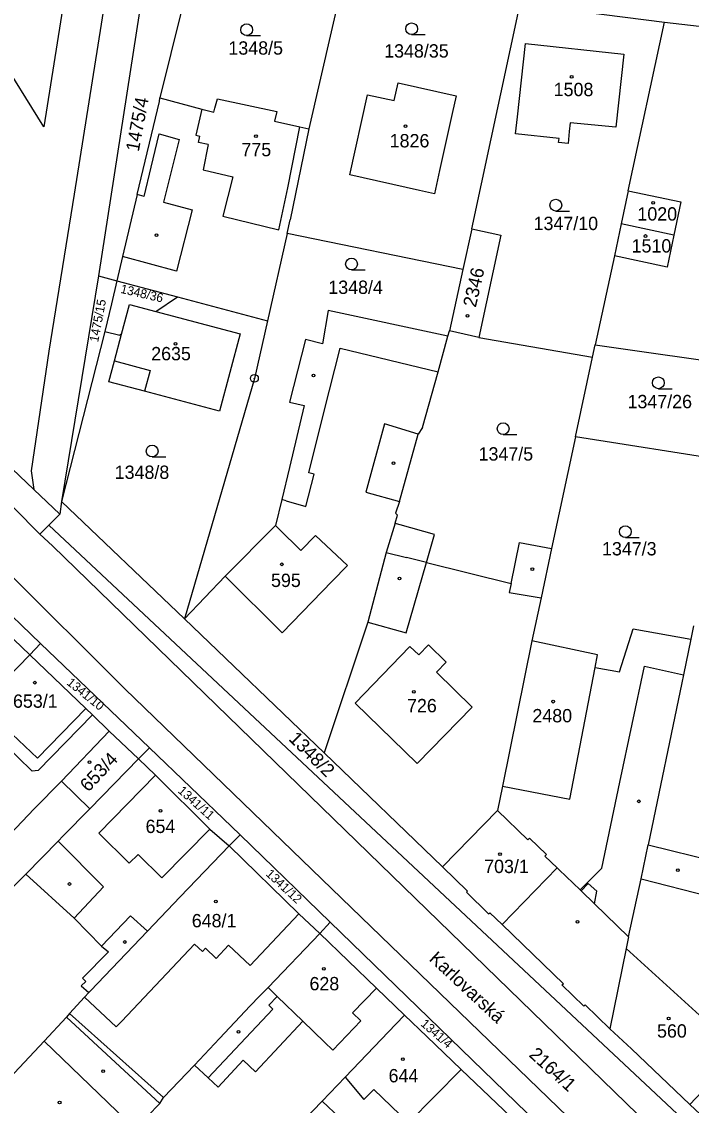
# Model space of a CAD drawing. Extents: x -779596 to -776743, y -1030330 to -1024513.
# Drawn here: x -778868.7 to -778783.4, y -1030117.8 to -1029979.6 of the extents above; entities that cross this region are included whole.
import ezdxf

# ---------------------------------------------------------------- set-up
doc = ezdxf.new("R2010")
doc.units = 0
for name, color, linetype in [('hranice parcel', 7, 'Continuous'), ('hranice vnitřní', 7, 'Continuous'), ('kultura', 7, 'Continuous'), ('Kód', 7, 'Continuous'), ('názvosloví', 7, 'Continuous'), ('č_pacel stav_', 7, 'Continuous'), ('č_parcel poz_', 7, 'Continuous')]:
    doc.layers.add(name, color=color, linetype=linetype)

msp = doc.modelspace()

# ---------------------------------------------------------------- linework, layer by layer
at = {"layer": 'hranice parcel'}
for points in [[(-778845.75, -1029926.82), (-778858.96, -1030012.06)], [(-778865.92, -1029993.06), (-778871.89, -1029983.55), (-778873.53, -1029982.43), (-778878.33, -1029974.78), (-778881.49, -1029968.16), (-778886.79, -1029959.6), (-778888.83, -1029956.25), (-778890.05, -1029951.03), (-778888.27, -1029945.82), (-778883.69, -1029941.11), (-778877.28, -1029938.76), (-778873, -1029938.79), (-778869.13, -1029939.94), (-778865.59, -1029941.98), (-778862.33, -1029945.64), (-778860.99, -1029949.09), (-778859.98, -1029954.09), (-778860.28, -1029957.39), (-778865.92, -1029993.06)], [(-778856.76, -1029968.16), (-778862.06, -1030001.63), (-778865.29, -1030021.64), (-778867.53, -1030036.91), (-778867.2, -1030039.26)], [(-778846.88, -1029972.2), (-778851.15, -1029989.36)], [(-778827.8, -1029974.46), (-778832.17, -1029993.29)], [(-778811.37, -1030006.05), (-778805.23, -1029977.39)], [(-778805.23, -1029977.39), (-778786.82, -1029979.69)], [(-778791.44, -1030001.19), (-778786.82, -1029979.69)], [(-778786.82, -1029979.69), (-778768.04, -1029981.88)], [(-778805.57, -1029991.77), (-778804.56, -1029982.42)], [(-778804.56, -1029982.42), (-778792.03, -1029983.77)], [(-778792.03, -1029983.77), (-778793.04, -1029993.1)], [(-778821.29, -1029989.71), (-778820.79, -1029987.46)], [(-778820.79, -1029987.46), (-778813.39, -1029989.1)], [(-778851.2, -1029989.84), (-778851.15, -1029989.36)], [(-778851.15, -1029989.36), (-778845.78, -1029990.78)], [(-778844.13, -1029990.68), (-778843.81, -1029989.47)], [(-778843.81, -1029989.47), (-778836.24, -1029991.11)], [(-778826.92, -1029999.18), (-778824.66, -1029988.98)], [(-778824.66, -1029988.98), (-778821.29, -1029989.71)], [(-778813.39, -1029989.1), (-778813.89, -1029991.37)], [(-778854.03, -1030001.68), (-778851.2, -1029989.84)], [(-778845.78, -1029990.78), (-778844.26, -1029991.18)], [(-778844.26, -1029991.18), (-778844.13, -1029990.68)], [(-778836.24, -1029991.11), (-778836.51, -1029992.34)], [(-778836.51, -1029992.34), (-778833.28, -1029993.04)], [(-778813.89, -1029991.37), (-778815.5, -1029998.61)], [(-778805.81, -1029993.95), (-778805.57, -1029991.77)], [(-778798.84, -1029992.53), (-778798.96, -1029993.63)], [(-778793.04, -1029993.1), (-778798.84, -1029992.53)], [(-778832.17, -1029993.29), (-778834.54, -1030004.91)], [(-778833.28, -1029993.04), (-778832.17, -1029993.29)], [(-778800.27, -1029994.55), (-778805.81, -1029993.95)], [(-778798.96, -1029993.63), (-778799.12, -1029995.18)], [(-778800.32, -1029995.05), (-778800.27, -1029994.55)], [(-778799.12, -1029995.18), (-778800.32, -1029995.05)], [(-778818.03, -1030001.15), (-778826.92, -1029999.18)], [(-778815.5, -1029998.61), (-778816.15, -1030001.57)], [(-778854.03, -1030001.68), (-778855.89, -1030009.58)], [(-778816.15, -1030001.57), (-778818.03, -1030001.15)], [(-778791.44, -1030001.19), (-778792.34, -1030005.4)], [(-778791.44, -1030001.19), (-778784.73, -1030002.63)], [(-778784.73, -1030002.63), (-778785.63, -1030006.84)], [(-778834.92, -1030006.66), (-778834.54, -1030004.91)], [(-778811.37, -1030006.05), (-778812.51, -1030011.23)], [(-778811.37, -1030006.05), (-778807.7, -1030006.85)], [(-778792.34, -1030005.4), (-778793.22, -1030009.51)], [(-778785.63, -1030006.84), (-778792.34, -1030005.4)], [(-778834.92, -1030006.66), (-778837.43, -1030017.78)], [(-778812.51, -1030011.23), (-778834.92, -1030006.66)], [(-778807.7, -1030006.85), (-778810.5, -1030019.92)], [(-778785.63, -1030006.84), (-778786.51, -1030010.95)], [(-778855.89, -1030009.58), (-778856.61, -1030012.68)], [(-778793.22, -1030009.51), (-778795.65, -1030020.83)], [(-778786.51, -1030010.95), (-778793.22, -1030009.51)], [(-778812.51, -1030011.23), (-778814.23, -1030019.04)], [(-778858.96, -1030012.06), (-778863.68, -1030040.81)], [(-778858.96, -1030012.06), (-778856.61, -1030012.68)], [(-778856.61, -1030012.68), (-778857.3, -1030015.62)], [(-778856.61, -1030012.68), (-778848.87, -1030014.74)], [(-778857.3, -1030015.62), (-778858.15, -1030019.12)], [(-778856.03, -1030019.48), (-778855.02, -1030015.69)], [(-778855.02, -1030015.69), (-778851.65, -1030016.58)], [(-778851.65, -1030016.58), (-778848.87, -1030014.74)], [(-778848.87, -1030014.74), (-778837.43, -1030017.78)], [(-778851.65, -1030016.58), (-778840.89, -1030019.44)], [(-778829.7, -1030016.47), (-778830.42, -1030020.71)], [(-778814.43, -1030019.75), (-778829.7, -1030016.47)], [(-778837.43, -1030017.78), (-778839.09, -1030025.11)], [(-778858.15, -1030019.12), (-778863.68, -1030040.81)], [(-778858.15, -1030019.12), (-778856.22, -1030019.61)], [(-778856.93, -1030022.89), (-778856.03, -1030019.48)], [(-778856.03, -1030019.48), (-778856.22, -1030019.61)], [(-778840.89, -1030019.44), (-778843.54, -1030029.3)], [(-778832.59, -1030020.18), (-778834.61, -1030028.16)], [(-778830.42, -1030020.71), (-778832.59, -1030020.18)], [(-778815.68, -1030024.28), (-778814.43, -1030019.75)], [(-778814.43, -1030019.75), (-778814.23, -1030019.04)], [(-778810.5, -1030019.92), (-778814.23, -1030019.04)], [(-778810.5, -1030019.92), (-778795.99, -1030022.4)], [(-778795.99, -1030022.4), (-778795.65, -1030020.83)], [(-778795.65, -1030020.83), (-778776.28, -1030023.59)], [(-778857.63, -1030025.54), (-778856.93, -1030022.89)], [(-778798.17, -1030032.58), (-778795.99, -1030022.4)], [(-778883.66, -1030023.62), (-778867.2, -1030039.26)], [(-778817.65, -1030031.39), (-778815.68, -1030024.28)], [(-778853.09, -1030026.73), (-778857.63, -1030025.54)], [(-778839.09, -1030025.11), (-778848.01, -1030055.77)], [(-778843.54, -1030029.3), (-778853.09, -1030026.73)], [(-778834.61, -1030028.16), (-778832.75, -1030028.58)], [(-778832.75, -1030028.58), (-778834.63, -1030036.46)], [(-778820.61, -1030040.81), (-778818.22, -1030032.21)], [(-778817.65, -1030031.39), (-778818.22, -1030032.21)], [(-778798.17, -1030032.58), (-778801.22, -1030046.81)], [(-778778.77, -1030035.63), (-778798.17, -1030032.58)], [(-778834.63, -1030036.46), (-778835.61, -1030040.54)], [(-778867.2, -1030039.26), (-778863.89, -1030042.41)], [(-778863.68, -1030040.81), (-778863.89, -1030042.41)], [(-778863.68, -1030040.81), (-778848.01, -1030055.77)], [(-778835.61, -1030040.54), (-778836.4, -1030043.87)], [(-778820.61, -1030040.81), (-778821.12, -1030042.31)], [(-778863.89, -1030042.41), (-778865.3, -1030043.83)], [(-778821.15, -1030043.59), (-778822.29, -1030047.32)], [(-778821.15, -1030043.59), (-778820.87, -1030042.56)], [(-778821.12, -1030042.31), (-778820.87, -1030042.56)], [(-778865.3, -1030043.83), (-778766.38, -1030136.5)], [(-778836.4, -1030043.87), (-778842.81, -1030050.34)], [(-778806.38, -1030051.25), (-778805.29, -1030046.02)], [(-778805.29, -1030046.02), (-778801.22, -1030046.81)], [(-778822.29, -1030047.32), (-778824.64, -1030056.18)], [(-778822.29, -1030047.32), (-778819.72, -1030047.95)], [(-778801.22, -1030046.81), (-778802.56, -1030053.1)], [(-778817.17, -1030048.58), (-778819.72, -1030047.95)], [(-778817.17, -1030048.58), (-778806.38, -1030051.25)], [(-778842.81, -1030050.34), (-778848.01, -1030055.77)], [(-778866.36, -1030058.89), (-778872.45, -1030053.06)], [(-778802.56, -1030053.1), (-778803.74, -1030058.58)], [(-778874.87, -1030053.51), (-778867.72, -1030060.37)], [(-778848.01, -1030055.77), (-778830.22, -1030072.86)], [(-778824.64, -1030056.18), (-778830.22, -1030072.86)], [(-778792.56, -1030062.53), (-778790.81, -1030057.06)], [(-778790.81, -1030057.06), (-778783.47, -1030058.35)], [(-778783.12, -1030056.64), (-778783.47, -1030058.35)], [(-778803.74, -1030058.58), (-778807.48, -1030077.08)], [(-778795.35, -1030060.36), (-778803.74, -1030058.58)], [(-778783.47, -1030058.35), (-778784.41, -1030062.9)], [(-778867.72, -1030060.37), (-778866.36, -1030058.89)], [(-778866.36, -1030058.89), (-778852.47, -1030072.21)], [(-778867.72, -1030060.37), (-778873.92, -1030066.67)], [(-778860.58, -1030067.19), (-778867.72, -1030060.37)], [(-778795.67, -1030061.99), (-778795.35, -1030060.36)], [(-778798.91, -1030078.74), (-778795.67, -1030061.99)], [(-778795.67, -1030061.99), (-778792.56, -1030062.53)], [(-778784.41, -1030062.9), (-778784.62, -1030063.93)], [(-778784.62, -1030063.93), (-778788.89, -1030084.57)], [(-778859.73, -1030068.01), (-778866.66, -1030075.08)], [(-778860.58, -1030067.19), (-778859.73, -1030068.01)], [(-778859.73, -1030068.01), (-778857.58, -1030070.09)], [(-778863.66, -1030076.45), (-778857.58, -1030070.09)], [(-778857.58, -1030070.09), (-778853.85, -1030073.62)], [(-778867.41, -1030075.18), (-778871.06, -1030071.61)], [(-778853.85, -1030073.62), (-778852.47, -1030072.21)], [(-778852.47, -1030072.21), (-778842.01, -1030082.23)], [(-778860.08, -1030079.98), (-778853.85, -1030073.62)], [(-778851.68, -1030075.7), (-778853.85, -1030073.62)], [(-778830.22, -1030072.86), (-778815.11, -1030087.38)], [(-778866.66, -1030075.08), (-778867.41, -1030075.18)], [(-778863.66, -1030076.45), (-778867.15, -1030079.99)], [(-778863.66, -1030076.45), (-778860.08, -1030079.98)], [(-778851.68, -1030075.7), (-778844.76, -1030082.58)], [(-778807.48, -1030077.08), (-778808.1, -1030080.19)], [(-778807.48, -1030077.08), (-778798.91, -1030078.74)], [(-778867.15, -1030079.99), (-778874.03, -1030087.2)], [(-778860.08, -1030079.98), (-778863.44, -1030083.41)], [(-778808.1, -1030080.19), (-778815.11, -1030087.38)], [(-778842.01, -1030082.23), (-778840.91, -1030083.3)], [(-778863.44, -1030083.41), (-778864.11, -1030084.12)], [(-778844.76, -1030082.58), (-778842.31, -1030084.7)], [(-778840.91, -1030083.3), (-778842.31, -1030084.7)], [(-778840.91, -1030083.3), (-778829.42, -1030094.44)], [(-778864.11, -1030084.12), (-778868.2, -1030088.3)], [(-778842.31, -1030084.7), (-778848.53, -1030091.2)], [(-778833.42, -1030093.39), (-778842.31, -1030084.7)], [(-778789.82, -1030088.92), (-778788.89, -1030084.57)], [(-778788.89, -1030084.57), (-778780.27, -1030086.72)], [(-778815.11, -1030087.38), (-778811.92, -1030090.48)], [(-778868.2, -1030088.3), (-778870.37, -1030090.49)], [(-778862.06, -1030093.93), (-778868.2, -1030088.3)], [(-778791.4, -1030096.3), (-778789.82, -1030088.92)], [(-778811.92, -1030090.48), (-778812.08, -1030090.62)], [(-778812.08, -1030090.62), (-778809.25, -1030093.38)], [(-778848.53, -1030091.2), (-778852.7, -1030095.56)], [(-778830.77, -1030095.86), (-778833.42, -1030093.39)], [(-778809.25, -1030093.38), (-778809.08, -1030093.23)], [(-778809.08, -1030093.23), (-778807.53, -1030094.73)], [(-778862.06, -1030093.93), (-778858.56, -1030097.51)], [(-778830.77, -1030095.86), (-778829.42, -1030094.44)], [(-778829.42, -1030094.44), (-778776.49, -1030145.76)], [(-778799.71, -1030102.29), (-778807.53, -1030094.73)], [(-778852.7, -1030095.56), (-778859.98, -1030103.18)], [(-778830.77, -1030095.86), (-778837.35, -1030102.74)], [(-778823.54, -1030102.84), (-778830.77, -1030095.86)], [(-778858.56, -1030097.51), (-778857.68, -1030098.23)], [(-778791.4, -1030096.3), (-778791.72, -1030097.79)], [(-778857.68, -1030098.23), (-778860.98, -1030101.57)], [(-778791.72, -1030097.79), (-778793.78, -1030108.02)], [(-778860.98, -1030101.57), (-778860.56, -1030101.98)], [(-778860.56, -1030101.98), (-778861.15, -1030102.56)], [(-778861.15, -1030102.56), (-778860.17, -1030103.39)], [(-778837.35, -1030102.74), (-778838.46, -1030103.87)], [(-778823.54, -1030102.84), (-778826.57, -1030106.01)], [(-778819.96, -1030106.3), (-778823.54, -1030102.84)], [(-778799.9, -1030102.44), (-778799.71, -1030102.29)], [(-778797.11, -1030105.15), (-778799.9, -1030102.44)], [(-778860.74, -1030104.01), (-778862.66, -1030106.06)], [(-778860.17, -1030103.39), (-778860.74, -1030104.01)], [(-778859.98, -1030103.18), (-778860.17, -1030103.39)], [(-778838.46, -1030103.87), (-778839.63, -1030105.08)], [(-778839.63, -1030105.08), (-778843.53, -1030109.26)], [(-778796.92, -1030104.99), (-778797.11, -1030105.15)], [(-778793.78, -1030108.02), (-778796.92, -1030104.99)], [(-778863.05, -1030106.53), (-778865.89, -1030109.62)], [(-778862.66, -1030106.06), (-778863.05, -1030106.53)], [(-778850.68, -1030116.78), (-778862.66, -1030106.06)], [(-778832.91, -1030107.06), (-778838.95, -1030113.5)], [(-778830.15, -1030109.75), (-778832.91, -1030107.06)], [(-778825.52, -1030107.01), (-778829.11, -1030110.76)], [(-778826.57, -1030106.01), (-778825.52, -1030107.01)], [(-778819.96, -1030106.3), (-778821.05, -1030107.43)], [(-778817.13, -1030109), (-778819.96, -1030106.3)], [(-778821.05, -1030107.43), (-778827.53, -1030114.19)], [(-778793.78, -1030108.02), (-778791.03, -1030110.57)], [(-778865.89, -1030109.62), (-778874.11, -1030118.36)], [(-778843.53, -1030109.26), (-778846.71, -1030112.67)], [(-778829.11, -1030110.76), (-778830.15, -1030109.75)], [(-778812.73, -1030113.2), (-778817.13, -1030109)], [(-778791.03, -1030110.57), (-778783.58, -1030117.67)], [(-778783.58, -1030117.67), (-778777.23, -1030110.94)], [(-778850.68, -1030116.78), (-778846.71, -1030112.67)], [(-778844.99, -1030114.28), (-778846.71, -1030112.67)], [(-778840.51, -1030112.04), (-778843.7, -1030115.47)], [(-778838.95, -1030113.5), (-778840.51, -1030112.04)], [(-778819.45, -1030120), (-778812.73, -1030113.2)], [(-778812.73, -1030113.2), (-778805.52, -1030120.09)], [(-778843.7, -1030115.47), (-778844.99, -1030114.28)], [(-778827.53, -1030114.19), (-778830.45, -1030117.23)], [(-778851.13, -1030117.53), (-778850.68, -1030116.78)], [(-778854.29, -1030120.77), (-778851.13, -1030117.53)], [(-778830.45, -1030117.23), (-778835.3, -1030122.28)], [(-778783.58, -1030117.67), (-778775.48, -1030125.29)]]:
    msp.add_lwpolyline(points, dxfattribs=at)
at = {"layer": 'hranice vnitřní'}
for points in [[(-778845.78, -1029990.78), (-778846.57, -1029994.12)], [(-778852.23, -1029998.21), (-778851.21, -1029993.95)], [(-778851.21, -1029993.95), (-778848.66, -1029994.65)], [(-778834.81, -1030000.83), (-778833.28, -1029993.04)], [(-778848.66, -1029994.65), (-778849.73, -1029998.92)], [(-778846.57, -1029994.12), (-778846.04, -1029994.23)], [(-778846.21, -1029995.06), (-778846.04, -1029994.23)], [(-778844.97, -1029995.31), (-778846.21, -1029995.06)], [(-778844.97, -1029995.31), (-778845.61, -1029998.53)], [(-778853.12, -1030001.95), (-778852.23, -1029998.21)], [(-778849.73, -1029998.92), (-778850.67, -1030002.67)], [(-778845.61, -1029998.53), (-778841.85, -1029999.42)], [(-778841.85, -1029999.42), (-778843.1, -1030004.42)], [(-778835.96, -1030006.18), (-778834.81, -1030000.83)], [(-778853.12, -1030001.95), (-778854.03, -1030001.68)], [(-778850.67, -1030002.67), (-778847.04, -1030003.61)], [(-778847.04, -1030003.61), (-778849.03, -1030011.46)], [(-778843.1, -1030004.42), (-778835.96, -1030006.18)], [(-778849.03, -1030011.46), (-778855.89, -1030009.58)], [(-778830.19, -1030029.31), (-778828.18, -1030021.25)], [(-778828.18, -1030021.25), (-778815.68, -1030024.28)], [(-778866.42, -1030044.97), (-778889.54, -1030021.59)], [(-778856.93, -1030022.89), (-778852.39, -1030024.09)], [(-778852.39, -1030024.09), (-778853.09, -1030026.73)], [(-778832.15, -1030037.15), (-778830.19, -1030029.31)], [(-778822.51, -1030030.91), (-778824.87, -1030039.61)], [(-778818.22, -1030032.21), (-778822.51, -1030030.91)], [(-778832.54, -1030041.46), (-778831.48, -1030037.34)], [(-778831.48, -1030037.34), (-778832.15, -1030037.15)], [(-778835.05, -1030040.71), (-778835.61, -1030040.54)], [(-778835.05, -1030040.71), (-778832.54, -1030041.46)], [(-778824.87, -1030039.61), (-778820.61, -1030040.81)], [(-778820.99, -1030043.64), (-778821.15, -1030043.59)], [(-778820.53, -1030043.77), (-778820.99, -1030043.64)], [(-778865.3, -1030043.83), (-778866.42, -1030044.97)], [(-778866.42, -1030044.97), (-778864.84, -1030046.48)], [(-778835.97, -1030044.29), (-778836.4, -1030043.87)], [(-778833.17, -1030047.04), (-778835.97, -1030044.29)], [(-778816.14, -1030045.03), (-778820.53, -1030043.77)], [(-778817.17, -1030048.58), (-778816.14, -1030045.03)], [(-778831.3, -1030045.14), (-778833.17, -1030047.04)], [(-778827.24, -1030048.96), (-778831.3, -1030045.14)], [(-778864.84, -1030046.48), (-778769.35, -1030139.23)], [(-778829.18, -1030050.96), (-778827.24, -1030048.96)], [(-778819.77, -1030057.53), (-778817.17, -1030048.58)], [(-778855.59, -1030064.7), (-778870.83, -1030049.48)], [(-778842.81, -1030050.34), (-778835.56, -1030057.55)], [(-778835.56, -1030057.55), (-778829.18, -1030050.96)], [(-778806.38, -1030051.25), (-778806.62, -1030052.41)], [(-778806.62, -1030052.41), (-778802.56, -1030053.1)], [(-778824.64, -1030056.18), (-778819.77, -1030057.53)], [(-778819.29, -1030059.3), (-778826.23, -1030066.5)], [(-778818.13, -1030060.37), (-778819.29, -1030059.3)], [(-778816.89, -1030059.1), (-778818.13, -1030060.37)], [(-778814.65, -1030061.28), (-778816.89, -1030059.1)], [(-778815.9, -1030062.56), (-778814.65, -1030061.28)], [(-778811.33, -1030067.01), (-778815.9, -1030062.56)], [(-778792.51, -1030076.6), (-778789.38, -1030061.81)], [(-778789.38, -1030061.81), (-778784.41, -1030062.9)], [(-778855.59, -1030064.7), (-778774.03, -1030143.52)], [(-778826.23, -1030066.5), (-778818.36, -1030074.22)], [(-778818.36, -1030074.22), (-778811.33, -1030067.01)], [(-778866.74, -1030073.53), (-778860.58, -1030067.19)], [(-778869.94, -1030070.47), (-778866.74, -1030073.53)], [(-778858.91, -1030083.08), (-778851.68, -1030075.7)], [(-778794.82, -1030087.54), (-778792.51, -1030076.6)], [(-778804.23, -1030083.93), (-778808.1, -1030080.19)], [(-778855.03, -1030086.93), (-778858.91, -1030083.08)], [(-778844.76, -1030082.58), (-778850.88, -1030088.8)], [(-778804.03, -1030083.72), (-778804.23, -1030083.93)], [(-778801.87, -1030085.81), (-778804.03, -1030083.72)], [(-778864.11, -1030084.12), (-778858.31, -1030089.94)], [(-778853.91, -1030085.82), (-778855.03, -1030086.93)], [(-778850.88, -1030088.8), (-778853.91, -1030085.82)], [(-778802.07, -1030086.01), (-778801.87, -1030085.81)], [(-778800.52, -1030087.5), (-778802.07, -1030086.01)], [(-778800.52, -1030087.5), (-778807.53, -1030094.73)], [(-778800.27, -1030087.75), (-778800.52, -1030087.5)], [(-778797.59, -1030090.33), (-778800.27, -1030087.75)], [(-778797.59, -1030090.33), (-778794.82, -1030087.54)], [(-778789.82, -1030088.92), (-778781.16, -1030091.12)], [(-778858.31, -1030089.94), (-778862.06, -1030093.93)], [(-778797.46, -1030090.45), (-778797.59, -1030090.33)], [(-778796.56, -1030089.52), (-778797.46, -1030090.45)], [(-778797.46, -1030090.45), (-778795.77, -1030092.09)], [(-778795.45, -1030090.47), (-778796.56, -1030089.52)], [(-778795.77, -1030092.09), (-778795.45, -1030090.47)], [(-778833.42, -1030093.39), (-778839.65, -1030099.96)], [(-778791.4, -1030096.3), (-778795.77, -1030092.09)], [(-778858.56, -1030097.51), (-778854.88, -1030093.64)], [(-778854.88, -1030093.64), (-778852.7, -1030095.56)], [(-778846.72, -1030097.23), (-778855.98, -1030107.04)], [(-778845.71, -1030098.18), (-778846.72, -1030097.23)], [(-778842.38, -1030097.37), (-778843.97, -1030099.05)], [(-778839.65, -1030099.96), (-778842.38, -1030097.37)], [(-778845.32, -1030097.76), (-778845.71, -1030098.18)], [(-778843.97, -1030099.05), (-778845.32, -1030097.76)], [(-778791.72, -1030097.79), (-778777.23, -1030110.94)], [(-778837.35, -1030102.74), (-778836.17, -1030103.89)], [(-778856.69, -1030107.79), (-778860.74, -1030104.01)], [(-778837.25, -1030105.03), (-778836.17, -1030103.89)], [(-778836.17, -1030103.89), (-778832.91, -1030107.06)], [(-778836.73, -1030105.51), (-778844.99, -1030114.28)], [(-778837.25, -1030105.03), (-778836.73, -1030105.51)], [(-778863.05, -1030106.53), (-778851.13, -1030117.53)], [(-778855.98, -1030107.04), (-778856.69, -1030107.79)], [(-778865.89, -1030109.62), (-778854.29, -1030120.77)], [(-778827.53, -1030114.19), (-778825.16, -1030117.03)], [(-778825.16, -1030117.03), (-778823.89, -1030115.76)], [(-778819.45, -1030120), (-778823.89, -1030115.76)], [(-778830.45, -1030117.23), (-778828.21, -1030119.39)]]:
    msp.add_lwpolyline(points, dxfattribs=at)
at = {"layer": 'kultura'}
for points in [[(-778840.08, -1029981.42), (-778838.33, -1029981.42)], [(-778819.06, -1029981.3), (-778817.31, -1029981.3)], [(-778800.68, -1030003.78), (-778798.93, -1030003.78)], [(-778826.71, -1030011.29), (-778824.96, -1030011.29)], [(-778787.61, -1030026.43), (-778785.86, -1030026.43)], [(-778807.39, -1030032.28), (-778805.64, -1030032.28)], [(-778852.12, -1030035.13), (-778850.37, -1030035.13)], [(-778791.82, -1030045.4), (-778790.07, -1030045.4)]]:
    msp.add_lwpolyline(points, dxfattribs=at)
for centre, radius in [((-778840.08, -1029980.67), 0.75), ((-778819.06, -1029980.55), 0.75), ((-778798.66, -1029986.68), 0.175), ((-778819.82, -1029992.96), 0.175), ((-778838.89, -1029994.24), 0.175), ((-778800.68, -1030003.03), 0.75), ((-778788.28, -1030002.75), 0.175), ((-778851.56, -1030006.86), 0.175), ((-778789.26, -1030006.97), 0.175), ((-778826.71, -1030010.54), 0.75), ((-778811.93, -1030017.14), 0.175), ((-778849.16, -1030020.7), 0.175), ((-778831.57, -1030024.76), 0.175), ((-778787.61, -1030025.68), 0.75), ((-778807.39, -1030031.53), 0.75), ((-778852.12, -1030034.38), 0.75), ((-778821.37, -1030035.91), 0.175), ((-778791.82, -1030044.65), 0.75), ((-778835.6, -1030048.82), 0.175), ((-778820.59, -1030050.62), 0.175), ((-778803.67, -1030049.45), 0.175), ((-778867.07, -1030063.9), 0.175), ((-778818.78, -1030065.08), 0.175), ((-778801.02, -1030066.32), 0.175), ((-778860.1, -1030074.03), 0.175), ((-778790.11, -1030079.03), 0.175), ((-778851.06, -1030080.24), 0.175), ((-778807.79, -1030085.77), 0.175), ((-778785.14, -1030087.81), 0.175), ((-778862.65, -1030089.57), 0.175), ((-778844.02, -1030091.8), 0.175), ((-778797.91, -1030094.38), 0.175), ((-778855.59, -1030096.96), 0.175), ((-778830.25, -1030100.37), 0.175), ((-778786.3, -1030106.72), 0.175), ((-778841.11, -1030108.4), 0.175), ((-778820.17, -1030111.9), 0.175), ((-778858.36, -1030113.43), 0.175), ((-778863.91, -1030117.42), 0.175)]:
    msp.add_circle(centre, radius, dxfattribs=at)
at = {"layer": 'Kód'}
for radius in [0.5, 0.032]:
    msp.add_circle((-778839.09, -1030025.11), radius, dxfattribs=at)

# ---------------------------------------------------------------- texts
at = {"layer": 'názvosloví'}
msp.add_text('Karlovarská', height=1.69999, rotation=317.00252, dxfattribs=at).set_placement((-778816.938, -1030099.241))
at = {"layer": 'č_pacel stav_'}
for s, p in [('1508', (-778800.95, -1029989.14)), ('1826', (-778821.85, -1029995.67)), ('775', (-778840.74, -1029996.8)), ('1020', (-778790.28, -1030005)), ('1510', (-778791.02, -1030009.07)), ('2635', (-778852.24, -1030022.81)), ('595', (-778836.97, -1030051.71)), ('653/1', (-778869.85, -1030067.1)), ('726', (-778819.64, -1030067.68)), ('2480', (-778803.66, -1030068.96)), ('654', (-778852.96, -1030083.07)), ('703/1', (-778809.81, -1030088.17)), ('648/1', (-778847.07, -1030095.09)), ('628', (-778832.07, -1030103.12)), ('560', (-778787.78, -1030109.15)), ('644', (-778821.99, -1030114.85))]:
    msp.add_text(s, height=1.7, dxfattribs=at).set_placement(p)
for s, rotation, p in [('2346', 77.10061, (-778810.88, -1030016.151)), ('653/4', 46.80037, (-778860.248, -1030077.928))]:
    msp.add_text(s, height=1.7, rotation=rotation, dxfattribs=at).set_placement(p)
at = {"layer": 'č_parcel poz_'}
for s, p in [('1348/5', (-778842.4, -1029983.85)), ('1348/35', (-778822.55, -1029984.22)), ('1347/10', (-778803.51, -1030006.21)), ('1348/4', (-778829.67, -1030014.35)), ('1347/26', (-778791.54, -1030028.92)), ('1347/5', (-778810.52, -1030035.59)), ('1348/8', (-778856.89, -1030037.93)), ('1347/3', (-778794.79, -1030047.68))]:
    msp.add_text(s, height=1.7, dxfattribs=at).set_placement(p)
for s, height, rotation, p in [('1475/4', 1.7, 79.40063, (-778853.829, -1029996.287)), ('1348/36', 1.14, 346.90276, (-778856.229, -1030014.208)), ('1475/15', 1.14, 79.30063, (-778859.002, -1030020.558)), ('1341/10', 1.14, 321.10255, (-778863.097, -1030064.061)), ('1348/2', 1.7, 315.00251, (-778834.818, -1030071.16)), ('1341/11', 1.14, 318.30253, (-778848.922, -1030077.815)), ('1341/12', 1.14, 317.10252, (-778837.725, -1030088.39)), ('1341/4', 1.14, 318.90254, (-778817.988, -1030107.531)), ('2164/1', 1.7, 317.60253, (-778804.198, -1030111.468))]:
    msp.add_text(s, height=height, rotation=rotation, dxfattribs=at).set_placement(p)

doc.saveas('drawing.dxf')
